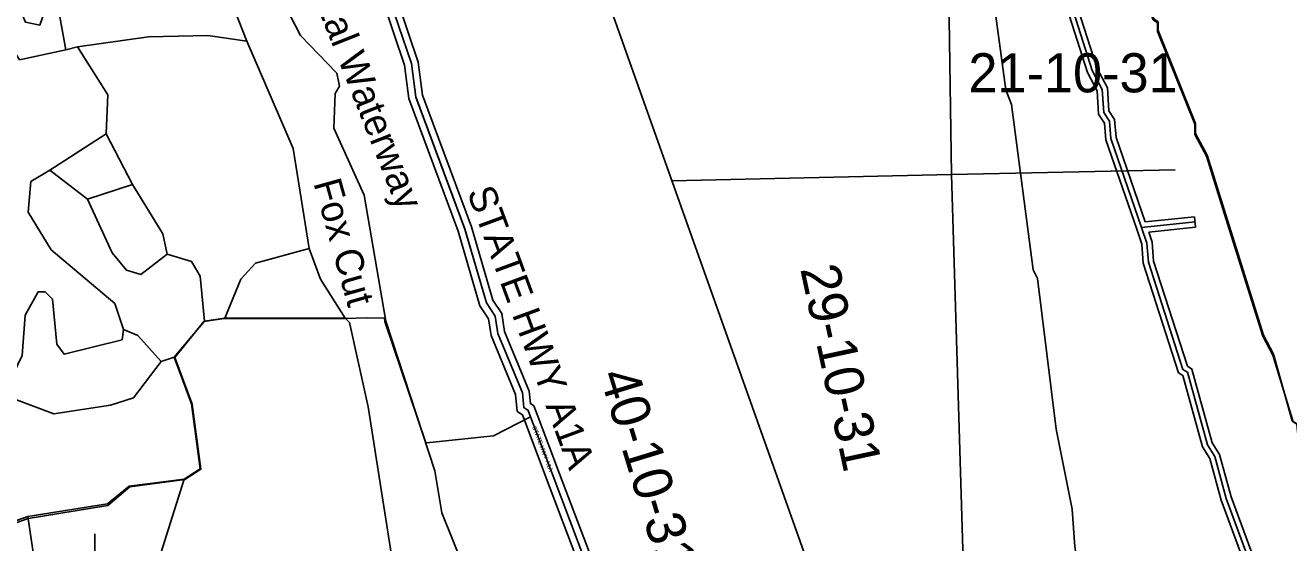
# Model space of a CAD drawing. Extents: x 457167 to 656239, y 1787309 to 1969297.
# Drawn here: x 589617 to 596888, y 1917044 to 1920018 of the extents above; entities that cross this region are included whole.
import ezdxf

# ---------------------------------------------------------------- set-up
doc = ezdxf.new("R2010")
doc.units = 0
for name, color, linetype in [('Level 1', 7, 'Continuous'), ('Level 2', 7, 'Continuous'), ('Level 22', 7, 'Continuous'), ('Level 23', 7, 'Continuous'), ('Level 28', 7, 'Continuous'), ('Level 31', 7, 'Continuous'), ('Level 32', 7, 'Continuous'), ('Level 34', 7, 'Continuous'), ('Level 41', 7, 'Continuous'), ('Level 5', 7, 'Continuous'), ('Level 7', 7, 'Continuous'), ('Level 8', 7, 'Continuous')]:
    doc.layers.add(name, color=color, linetype=linetype)

msp = doc.modelspace()

# ---------------------------------------------------------------- linework, layer by layer
at = {"layer": 'Level 1'}
for p, q in [((594946.813, 1919160.196), (594893.229, 1922964.726)), ((592432.879, 1921667.715), (597001.468, 1908832.252)), ((594946.813, 1919160.196), (596234.64, 1919187.033)), ((593338.258, 1919124.05), (594946.813, 1919160.196)), ((595099.119, 1914176.907), (594946.813, 1919160.196)), ((590016.95, 1917095.369), (590046.356, 1914002.513))]:
    msp.add_line(p, q, dxfattribs=at)
at = {"layer": 'Level 22'}
msp.add_line((592654.692, 1917425.418), (592524.986, 1917767.466), dxfattribs=at)
for points in [[(592524.986, 1917767.466), (592511.067, 1917804.218), (592485.99, 1917820.989), (592477.872, 1917904.641), (592336.729, 1918246.346), (592320.376, 1918346.376), (592270.297, 1918421.736), (592146.144, 1918847.05), (591863.687, 1919606.101), (591838.916, 1919797.785), (591714.672, 1920164.918)], [(593095.926, 1916202.821), (592843.145, 1916870.176), (592843.245, 1916928.358), (592654.692, 1917425.418)]]:
    msp.add_lwpolyline(points, dxfattribs=at)
at = {"layer": 'Level 23'}
for p, q in [((592617.29, 1917411.236), (592487.584, 1917753.283)), ((592692.094, 1917439.601), (592562.387, 1917781.648))]:
    msp.add_line(p, q, dxfattribs=at)
for points in [[(592487.578, 1917753.299), (592478.192, 1917778.082), (592448.007, 1917798.27), (592438.632, 1917894.862), (592297.997, 1918235.34), (592282.29, 1918331.416), (592233.608, 1918404.675), (592108.152, 1918834.454), (591824.603, 1919596.438), (591799.754, 1919788.721), (591676.514, 1920152.888)], [(592562.394, 1917781.633), (592543.942, 1917830.353), (592523.974, 1917843.708), (592517.111, 1917914.42), (592375.46, 1918257.352), (592358.462, 1918361.336), (592306.986, 1918438.798), (592184.137, 1918859.646), (591902.772, 1919615.764), (591878.078, 1919806.847), (591763.183, 1920146.356)], [(593133.334, 1916216.991), (592883.159, 1916877.464), (592883.258, 1916935.657), (592692.093, 1917439.606)], [(593058.519, 1916188.652), (592803.133, 1916862.886), (592803.232, 1916921.06), (592617.292, 1917411.231)]]:
    msp.add_lwpolyline(points, dxfattribs=at)
at = {"layer": 'Level 31'}
msp.add_line((596041.433, 1918855.047), (596349.091, 1918887.639), dxfattribs=at)
for points in [[(596041.433, 1918855.047), (595864.946, 1919366.253), (595856.529, 1919466.268), (595823.244, 1919516.506), (595815.199, 1919649.612), (595756.906, 1919758.073), (595624.443, 1920175.389), (595607.819, 1920308.51), (595516.685, 1920542.118)], [(596876.868, 1916271.831), (596827.319, 1916488.642), (596528.304, 1917297.866), (596461.957, 1917539.431), (596420.434, 1917606.409), (596304.479, 1918023.331), (596279.403, 1918040.1), (596080.517, 1918657.161), (596072.112, 1918765.541), (596041.433, 1918855.047)]]:
    msp.add_lwpolyline(points, dxfattribs=at)
at = {"layer": 'Level 32'}
for p, q in [((596062.002, 1918887.394), (596345.929, 1918917.472)), ((596345.929, 1918917.472), (596352.251, 1918857.805)), ((596082.014, 1918829.176), (596352.251, 1918857.805))]:
    msp.add_line(p, q, dxfattribs=at)
for points in [[(596013.075, 1918845.256), (595835.366, 1919360.005), (595827.278, 1919456.101), (595793.785, 1919506.653), (595785.651, 1919641.22), (595729.158, 1919746.333), (595595.015, 1920168.938), (595578.513, 1920301.086), (595496.172, 1920512.151)], [(596062.003, 1918887.394), (595894.527, 1919372.502), (595885.78, 1919476.436), (595852.704, 1919526.359), (595844.747, 1919658.006), (595784.654, 1919769.814), (595653.87, 1920181.841), (595637.125, 1920315.933), (595560.619, 1920512.045)], [(596841.641, 1916291.311), (596798.506, 1916480.066), (596499.716, 1917288.676), (596434.176, 1917527.307), (596392.679, 1917594.243), (596278.557, 1918004.576), (596254.051, 1918020.962), (596050.879, 1918651.321), (596042.496, 1918759.421), (596013.054, 1918845.32)], [(596905.482, 1916281.276), (596856.133, 1916497.22), (596556.891, 1917307.054), (596489.738, 1917551.556), (596448.189, 1917618.576), (596330.402, 1918042.088), (596304.754, 1918059.236), (596110.155, 1918663.003), (596101.729, 1918771.661), (596082.014, 1918829.176)]]:
    msp.add_lwpolyline(points, dxfattribs=at)
at = {"layer": 'Level 5'}
for p, q in [((589850.19, 1919877.675), (589916.871, 1919894.276)), ((589757.739, 1919185.847), (590083.08, 1919393.904)), ((590232.816, 1919101.968), (590083.08, 1919393.904)), ((589974.324, 1919018.895), (589757.739, 1919185.847)), ((589974.324, 1919018.895), (590232.816, 1919101.968)), ((590473.523, 1918109.676), (590648.812, 1918317.921)), ((590648.812, 1918317.921), (590765.523, 1918334.462)), ((591457.432, 1918333.716), (590765.523, 1918334.462)), ((590398.472, 1918084.764), (590473.523, 1918109.676)), ((589413.783, 1917118.796), (589630.594, 1917193.589)), ((589663.708, 1916976.814), (589630.594, 1917193.589))]:
    msp.add_line(p, q, dxfattribs=at)
for points in [[(594665.03, 1923705.617), (595221.463, 1922447.854), (595554.039, 1921597.186), (595620.404, 1921313.689), (596110.917, 1920054.371), (596135.928, 1920037.671), (596135.859, 1919987.65), (596352.019, 1919453.898), (596351.989, 1919395.536), (596418.512, 1919270.434), (596742.561, 1918236.361), (596800.783, 1918127.929), (596908.769, 1917744.35), (596933.74, 1917727.65), (596941.982, 1917644.288), (597166.354, 1916977.113), (597216.305, 1916902.051)], [(592255.896, 1916615.569), (592014.794, 1917216.051), (591973.37, 1917457.837), (591690.845, 1918316.806), (591566.584, 1919042.203), (591391.906, 1919425.841), (591400.474, 1919625.916), (591425.514, 1919667.568), (591408.942, 1919742.62), (591200.756, 1919959.593), (590934.546, 1920476.715), (590901.334, 1920618.498), (590576.901, 1921252.391), (590535.447, 1921460.856), (590294.178, 1921927.956)], [(589850.19, 1919877.675), (589792.155, 1920194.522), (589758.815, 1920186.211), (589700.266, 1920019.557), (589616.935, 1920036.327), (589458.929, 1920403.285), (589225.614, 1920503.546), (589209.003, 1920570.278), (589234.141, 1920686.951), (589192.589, 1920812.064), (589542.744, 1920845.016), (589609.533, 1920911.638), (589618.07, 1921120.053), (589684.89, 1921219.986), (589743.399, 1921370.01), (589860.169, 1921436.572), (590026.734, 1921286.319), (590193.594, 1921394.533)], [(590193.594, 1921394.533), (590343.389, 1921169.288), (590351.62, 1921085.916), (590418.252, 1921019.135), (590642.841, 1920560.405), (590892.283, 1919926.581)], [(589850.19, 1919877.675), (589583.358, 1919819.611), (589500.125, 1919953.055), (589475.312, 1920128.149), (589266.999, 1920220.08), (589100.306, 1920253.59), (589066.994, 1920287.001), (589033.812, 1920445.424)], [(597718.919, 1911341.15), (596743.903, 1911658.972), (596368.965, 1911817.755), (596269.023, 1911909.556), (596210.8, 1912042.999), (596136.549, 1912793.366), (596137.23, 1913418.601), (596237.814, 1913935.325), (596229.671, 1914127.089), (595980.2, 1914702.562), (595913.776, 1914961.058), (595864.723, 1915853.109), (595657.554, 1917020.426), (595641.1, 1917237.171), (595549.893, 1917695.771), (595442.429, 1918562.882), (595417.479, 1918612.933), (595293.444, 1919563.416), (595260.192, 1919646.807), (595152.669, 1920438.856), (594552.422, 1920431.172)], [(589916.871, 1919894.276), (590325.415, 1919952.179), (590667.239, 1919960.151), (590892.283, 1919926.581)], [(591249.484, 1918734.084), (591158.364, 1919309.398), (590892.283, 1919926.581)], [(590181.917, 1918268.397), (590132.064, 1918418.511), (589765.595, 1918727.346), (589632.44, 1918944.231), (589649.308, 1919119.256), (589757.739, 1919185.847)], [(590432.464, 1918701.619), (590407.582, 1918818.362), (590232.816, 1919101.968)], [(590432.464, 1918701.619), (590282.314, 1918585.076), (590198.952, 1918610.156), (590115.719, 1918710.288), (589974.324, 1919018.895)], [(590765.523, 1918334.462), (590857.481, 1918559.448), (590940.941, 1918651.051), (591249.484, 1918734.084)], [(591457.432, 1918333.716), (591315.977, 1918558.961), (591249.484, 1918734.084)], [(590648.812, 1918317.921), (590624.068, 1918576.347), (590574.146, 1918659.779), (590432.464, 1918701.619)], [(589489.623, 1917894.005), (589598.221, 1918118.961), (589615.149, 1918352.346), (589690.308, 1918485.661), (589731.988, 1918485.631), (589773.639, 1918443.88), (589798.353, 1918185.424), (589840.004, 1918127.032), (590173.517, 1918210.036), (590181.917, 1918268.397)], [(591739.345, 1916874.552), (591590.29, 1917825.064), (591482.443, 1918308.676), (591457.432, 1918333.716)], [(590398.472, 1918084.764), (590265.248, 1918234.947), (590181.917, 1918268.397)], [(589489.623, 1917894.005), (589781.258, 1917785.314), (590106.442, 1917834.966), (590239.853, 1917876.518), (590398.472, 1918084.764)], [(590531.133, 1917409.359), (590622.904, 1917467.611), (590573.268, 1917842.82), (590473.523, 1918109.676)], [(589630.594, 1917193.589), (590089.149, 1917268.133), (590214.319, 1917368.036), (590531.133, 1917409.359)], [(590213.579, 1916659.439), (590397.297, 1916984.368), (590531.133, 1917409.359)]]:
    msp.add_lwpolyline(points, dxfattribs=at)
at = {"layer": 'Level 7'}
msp.add_lwpolyline([(590083.08, 1919393.904), (590091.647, 1919618.98), (589916.871, 1919894.276)], dxfattribs=at)
at = {"layer": 'Level 8'}
for points in [[(595791.566, 1920541.731), (595919.568, 1920541.732), (596107.577, 1920049.721), (596132.578, 1920032.721), (596132.579, 1919982.72), (596348.589, 1919448.708), (596348.589, 1919390.706), (596414.592, 1919265.704), (596526.599, 1918906.696), (596738.611, 1918230.681), (596796.613, 1918122.678), (596912.62, 1917738.67), (596937.62, 1917722.67), (596945.622, 1917638.667), (597169.634, 1916971.653)], [(589417.533, 1917108.616), (589633.534, 1917183.619), (590092.539, 1917257.623), (590217.539, 1917365.626), (590534.543, 1917407.629), (590626.544, 1917465.631), (590577.538, 1917840.639), (590477.533, 1918107.646), (590644.532, 1918315.651), (590761.533, 1918332.652), (591453.542, 1918331.656), (591585.544, 1918335.656), (591683.544, 1918334.657), (591686.545, 1918314.656), (591921.558, 1917618.641), (591945.558, 1917620.641), (592311.562, 1917658.644), (592524.564, 1917767.648), (592511.563, 1917804.648), (592485.562, 1917820.649), (592477.561, 1917904.651), (592336.554, 1918246.658), (592320.553, 1918346.661), (592270.551, 1918421.662), (592146.544, 1918846.671), (591863.529, 1919605.688), (591838.527, 1919797.693), (591714.52, 1920164.701)]]:
    msp.add_lwpolyline(points, dxfattribs=at)

# ---------------------------------------------------------------- texts
at = {"layer": 'Level 2'}
msp.add_text('21-10-31', height=225, dxfattribs=at).set_placement((595044.423, 1919632.341))
for s, rotation, p in [('29-10-31', 282.1946278, (594075.774, 1918618.476)), ('40-10-31', 286.9829028, (592919.804, 1918007.971))]:
    msp.add_text(s, height=225, rotation=rotation, dxfattribs=at).set_placement(p)
at = {"layer": 'Level 28'}
msp.add_text('STATE HWY A1A', height=160, rotation=290.2099222, dxfattribs=at).set_placement((592157.444, 1919059.388))
at = {"layer": 'Level 34'}
msp.add_text('STATE HWY A1A', height=25, rotation=290.7664083, dxfattribs=at).set_placement((592533.734, 1917709.147))
at = {"layer": 'Level 41'}
for s, rotation, p in [('Intracoastal Waterway', 291.5681334, (590984.77, 1920912.106)), ('Fox Cut', 285.6120472, (591273.961, 1919111.861))]:
    msp.add_text(s, height=160, rotation=rotation, dxfattribs=at).set_placement(p)

doc.saveas('drawing.dxf')
